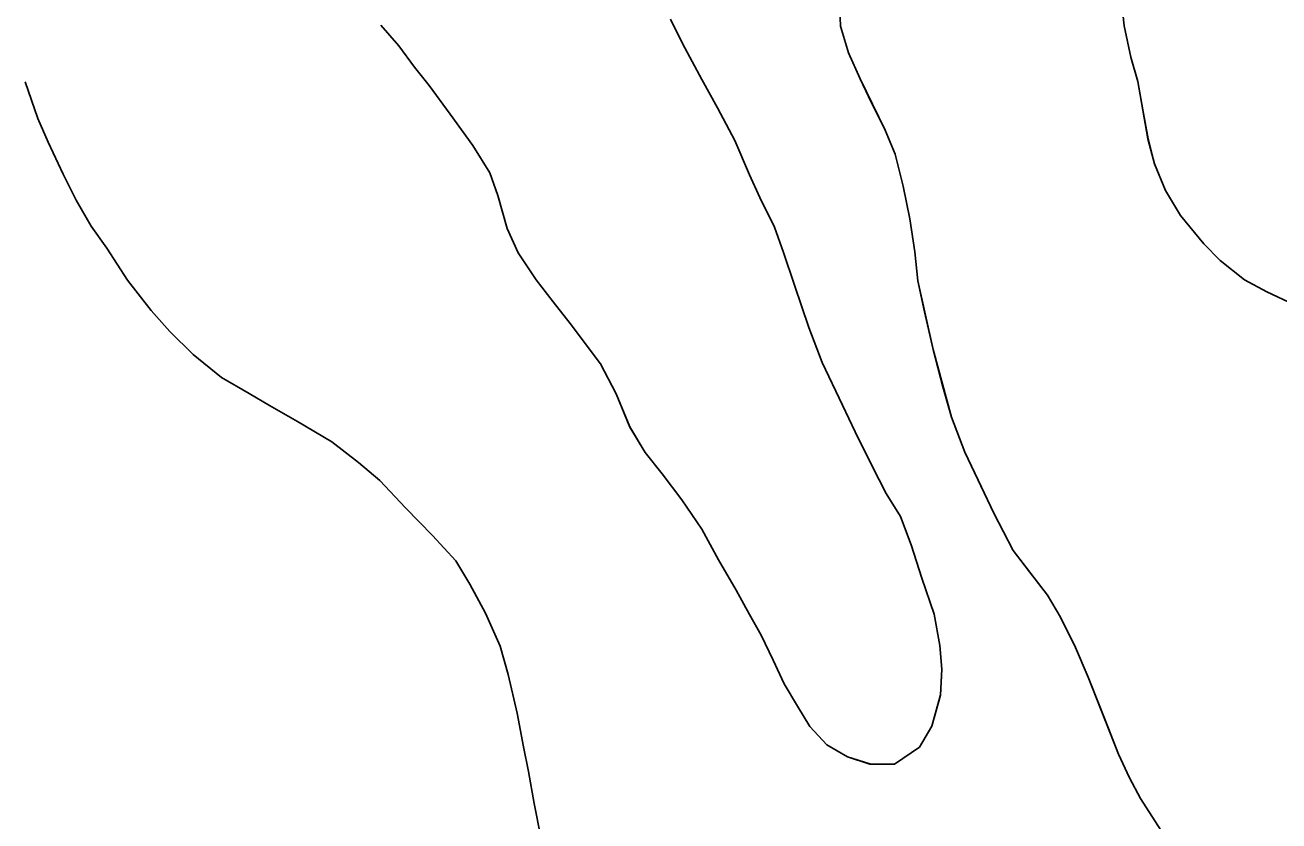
# Model space of a CAD drawing. Extents: x 3807117 to 3845308, y 337856 to 363736.
# Drawn here: x 3821336.8 to 3821498.4, y 345927.2 to 346029.8 of the extents above; entities that cross this region are included whole.
import ezdxf

# ---------------------------------------------------------------- set-up
doc = ezdxf.new("R2010")
doc.units = 0
doc.layers.add('V-TOPO-SHOR', color=7, linetype='Continuous')
doc.layers.add('V-WETL-SWMP', color=7, linetype='Continuous')

msp = doc.modelspace()

# ---------------------------------------------------------------- linework, layer by layer
at = {"layer": 'V-TOPO-SHOR'}
for points in [[(3821483.19, 345926.05), (3821480.56, 345930.11), (3821479.13, 345932.79), (3821477.71, 345935.84), (3821476.37, 345939.36), (3821475.25, 345942.19), (3821473.83, 345945.78), (3821472.19, 345949.6), (3821470.24, 345953.5), (3821468.58, 345956.33), (3821466.25, 345959.32), (3821464.14, 345962.08), (3821461.66, 345966.9), (3821460.09, 345970.26), (3821457.92, 345974.78), (3821456.2, 345979.28), (3821455.09, 345983.17), (3821453.83, 345987.98), (3821452.73, 345992.87), (3821451.85, 345996.84), (3821451.5, 346000.57), (3821450.85, 346004.84), (3821449.97, 346009.04), (3821448.94, 346013.16), (3821447.67, 346016.29), (3821445.87, 346019.89), (3821444.44, 346022.87), (3821442.95, 346026.23), (3821441.91, 346029.67), (3821441.72, 346034.09)], [(3821477.89, 346034.9), (3821478.45, 346029.72), (3821479.33, 346025.67), (3821480.22, 346022.54), (3821480.88, 346018.88), (3821481.54, 346015.15), (3821482.35, 346011.94), (3821483.77, 346008.5), (3821485.72, 346005.29), (3821488.74, 346001.6), (3821490.85, 345999.46), (3821493.95, 345996.99), (3821496.84, 345995.45), (3821500.33, 345993.82)], [(3821382.64, 346029.82), (3821384.98, 346027.14), (3821387.01, 346024.38), (3821388.89, 346022.01), (3821391.6, 346018.34), (3821394.53, 346014.29), (3821396.71, 346010.77)], [(3821396.71, 346010.77), (3821397.75, 346007.87), (3821398.93, 346003.61), (3821400.35, 346000.48), (3821402.68, 345996.96), (3821404.86, 345994.13), (3821407.04, 345991.37), (3821409, 345988.77), (3821410.96, 345986.17), (3821412.98, 345982.28), (3821414.77, 345978), (3821416.72, 345974.72), (3821418.9, 345971.97), (3821421.46, 345968.6), (3821424.01, 345964.85), (3821426.19, 345960.88), (3821428.44, 345956.98), (3821430.16, 345953.85), (3821431.66, 345951.18), (3821433.23, 345947.97), (3821434.65, 345944.92), (3821436.38, 345942.02), (3821437.95, 345939.42), (3821440.14, 345937.04), (3821442.79, 345935.5), (3821445.67, 345934.56), (3821448.86, 345934.54), (3821452.07, 345936.72), (3821453.69, 345939.44), (3821454.79, 345943.47), (3821454.97, 345946.81), (3821454.69, 345949.85), (3821453.96, 345953.89), (3821452.4, 345958.54), (3821450.99, 345962.81), (3821449.65, 345966.47), (3821447.77, 345969.45), (3821445.98, 345972.96), (3821443.81, 345977.39), (3821442.16, 345980.82), (3821439.55, 345986.32), (3821437.83, 345990.82), (3821435.98, 345996.31), (3821434.57, 346000.5), (3821433.38, 346003.78), (3821431.51, 346007.6), (3821430.16, 346010.5), (3821428.3, 346014.93), (3821426.05, 346019.13), (3821424.02, 346022.79), (3821421.56, 346027.45), (3821419.98, 346030.58)], [(3821403.29, 345925.15), (3821402.41, 345929.49), (3821401.69, 345933.6), (3821401.03, 345936.8), (3821400.23, 345941.14), (3821399.05, 345946.1), (3821398.02, 345949.75), (3821396.15, 345954.03), (3821394.12, 345957.77), (3821392.32, 345960.75), (3821389.31, 345964.04), (3821385.84, 345967.57), (3821382.51, 345971.11), (3821379.78, 345973.44), (3821376.35, 345976.08), (3821371.93, 345978.73), (3821368.31, 345980.79), (3821365.68, 345982.32), (3821362.11, 345984.38), (3821358.47, 345987.37), (3821355.45, 345990.33), (3821353.04, 345993.01), (3821350, 345996.92), (3821347.36, 346001.05), (3821345.33, 346003.9), (3821343.38, 346007.25), (3821341.73, 346010.61), (3821339.79, 346014.73), (3821338.44, 346017.78), (3821336.81, 346022.51)]]:
    msp.add_lwpolyline(points, dxfattribs=at)
at = {"layer": 'V-WETL-SWMP'}
for p, q in [((3821382.64, 346029.82), (3821384.98, 346027.14)), ((3821421.56, 346027.45), (3821419.98, 346030.58)), ((3821384.98, 346027.14), (3821387.01, 346024.38)), ((3821424.03, 346022.79), (3821421.56, 346027.45)), ((3821387.01, 346024.38), (3821388.89, 346022.01)), ((3821426.05, 346019.13), (3821424.03, 346022.79)), ((3821338.44, 346017.78), (3821336.81, 346022.51)), ((3821388.89, 346022.01), (3821391.6, 346018.34)), ((3821391.6, 346018.34), (3821394.53, 346014.29)), ((3821428.3, 346014.93), (3821426.05, 346019.13)), ((3821339.79, 346014.73), (3821338.44, 346017.78)), ((3821341.73, 346010.61), (3821339.79, 346014.73)), ((3821430.16, 346010.5), (3821428.3, 346014.93)), ((3821394.53, 346014.29), (3821396.71, 346010.77)), ((3821343.38, 346007.25), (3821341.73, 346010.61)), ((3821396.71, 346010.77), (3821397.75, 346007.87)), ((3821431.51, 346007.6), (3821430.16, 346010.5)), ((3821345.33, 346003.9), (3821343.38, 346007.25)), ((3821397.75, 346007.87), (3821398.93, 346003.61)), ((3821433.38, 346003.78), (3821431.51, 346007.6)), ((3821347.36, 346001.05), (3821345.33, 346003.9)), ((3821398.93, 346003.61), (3821400.35, 346000.48)), ((3821434.57, 346000.5), (3821433.38, 346003.78)), ((3821350, 345996.92), (3821347.36, 346001.05)), ((3821400.35, 346000.48), (3821402.68, 345996.96)), ((3821435.98, 345996.31), (3821434.57, 346000.5)), ((3821353.04, 345993.01), (3821350, 345996.92)), ((3821402.68, 345996.96), (3821404.86, 345994.13)), ((3821437.83, 345990.82), (3821435.98, 345996.31)), ((3821404.86, 345994.13), (3821407.04, 345991.37)), ((3821355.45, 345990.33), (3821353.04, 345993.01)), ((3821407.04, 345991.37), (3821410.96, 345986.17)), ((3821439.55, 345986.32), (3821437.83, 345990.82)), ((3821358.47, 345987.37), (3821355.45, 345990.33)), ((3821362.11, 345984.38), (3821358.47, 345987.37)), ((3821410.96, 345986.17), (3821412.98, 345982.28)), ((3821442.16, 345980.82), (3821439.55, 345986.32)), ((3821365.68, 345982.32), (3821362.11, 345984.38)), ((3821368.31, 345980.79), (3821365.68, 345982.32)), ((3821371.93, 345978.73), (3821368.31, 345980.79)), ((3821412.98, 345982.28), (3821414.77, 345978.01)), ((3821443.81, 345977.39), (3821442.16, 345980.82)), ((3821376.35, 345976.08), (3821371.93, 345978.73)), ((3821414.77, 345978.01), (3821416.72, 345974.72)), ((3821379.78, 345973.44), (3821376.35, 345976.08)), ((3821445.98, 345972.96), (3821443.81, 345977.39)), ((3821416.72, 345974.72), (3821418.9, 345971.96)), ((3821382.51, 345971.11), (3821379.78, 345973.44)), ((3821447.77, 345969.45), (3821445.98, 345972.96)), ((3821385.84, 345967.57), (3821382.51, 345971.11)), ((3821418.9, 345971.96), (3821421.46, 345968.6)), ((3821449.65, 345966.47), (3821447.77, 345969.45)), ((3821421.46, 345968.6), (3821424.01, 345964.85)), ((3821389.31, 345964.04), (3821385.84, 345967.57)), ((3821450.99, 345962.81), (3821449.65, 345966.47)), ((3821424.01, 345964.85), (3821426.19, 345960.88)), ((3821392.33, 345960.75), (3821389.31, 345964.04)), ((3821452.4, 345958.54), (3821450.99, 345962.81)), ((3821394.13, 345957.77), (3821392.33, 345960.75)), ((3821426.19, 345960.88), (3821428.44, 345956.98)), ((3821453.96, 345953.89), (3821452.4, 345958.54)), ((3821396.15, 345954.03), (3821394.13, 345957.77)), ((3821428.44, 345956.98), (3821430.16, 345953.85)), ((3821398.02, 345949.75), (3821396.15, 345954.03)), ((3821430.16, 345953.85), (3821431.66, 345951.18)), ((3821454.69, 345949.85), (3821453.96, 345953.89)), ((3821431.66, 345951.18), (3821433.23, 345947.97)), ((3821399.05, 345946.1), (3821398.02, 345949.75)), ((3821454.97, 345946.81), (3821454.69, 345949.85)), ((3821433.23, 345947.97), (3821434.65, 345944.92)), ((3821454.79, 345943.46), (3821454.97, 345946.81)), ((3821400.23, 345941.14), (3821399.05, 345946.1)), ((3821434.65, 345944.92), (3821436.38, 345942.02)), ((3821436.38, 345942.02), (3821437.95, 345939.42)), ((3821453.69, 345939.44), (3821454.79, 345943.46)), ((3821401.03, 345936.8), (3821400.23, 345941.14)), ((3821437.95, 345939.42), (3821440.14, 345937.04)), ((3821452.07, 345936.72), (3821453.69, 345939.44)), ((3821440.14, 345937.04), (3821442.79, 345935.5)), ((3821401.69, 345933.6), (3821401.03, 345936.8)), ((3821442.79, 345935.5), (3821445.67, 345934.57)), ((3821448.86, 345934.54), (3821452.07, 345936.72)), ((3821445.67, 345934.57), (3821448.86, 345934.54)), ((3821402.41, 345929.49), (3821401.69, 345933.6)), ((3821403.29, 345925.15), (3821402.41, 345929.49))]:
    msp.add_line(p, q, dxfattribs=at)
for points in [[(3821483.19, 345926.05), (3821480.56, 345930.11), (3821479.13, 345932.79), (3821477.71, 345935.84), (3821473.83, 345945.78), (3821472.19, 345949.6), (3821470.24, 345953.5), (3821468.58, 345956.33), (3821464.14, 345962.08), (3821461.66, 345966.9), (3821457.92, 345974.77), (3821456.2, 345979.28), (3821453.83, 345987.98), (3821451.85, 345996.84), (3821451.5, 346000.57), (3821450.85, 346004.84), (3821449.97, 346009.04), (3821448.94, 346013.16), (3821447.67, 346016.29), (3821444.44, 346022.87), (3821442.95, 346026.23), (3821441.91, 346029.67), (3821441.72, 346034.09)], [(3821477.89, 346034.9), (3821478.45, 346029.72), (3821479.33, 346025.67), (3821480.22, 346022.54), (3821481.53, 346015.15), (3821482.35, 346011.94), (3821483.77, 346008.5), (3821485.72, 346005.29), (3821488.74, 346001.6), (3821490.85, 345999.46), (3821493.96, 345996.99), (3821496.84, 345995.45), (3821500.33, 345993.82)]]:
    msp.add_lwpolyline(points, dxfattribs=at)

doc.saveas('drawing.dxf')
